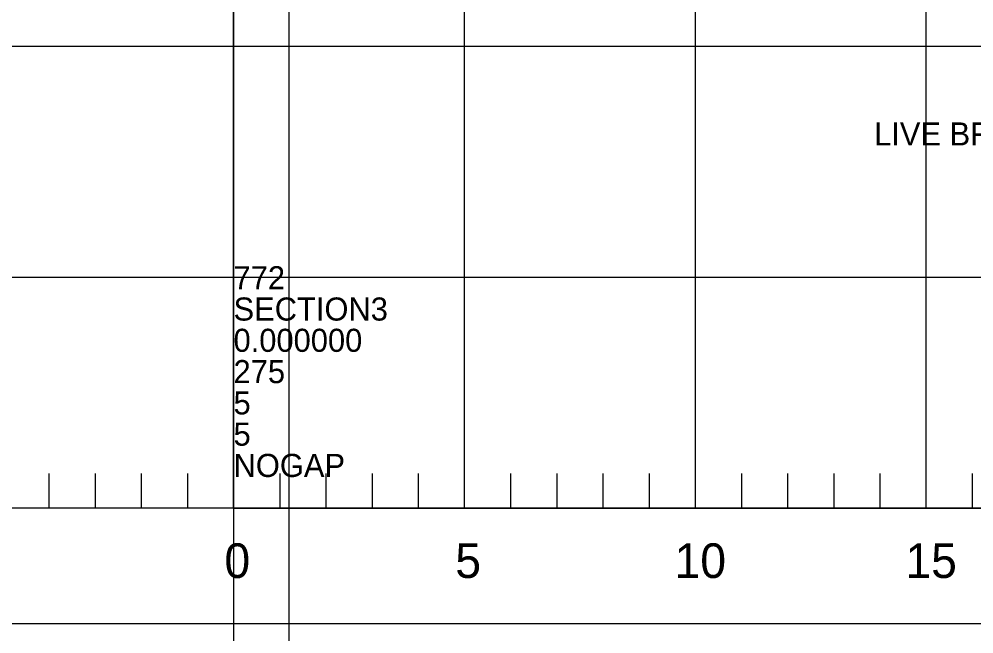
# Model space of a CAD drawing. Extents: x 1578769 to 1579225, y 724002 to 724828.
# Drawn here: x 1578835.39 to 1578856.07, y 724384.43 to 724397.74 of the extents above; entities that cross this region are included whole.
import ezdxf

# ---------------------------------------------------------------- set-up
doc = ezdxf.new("R2010")
doc.units = 0
for name, color, linetype in [('1', 7, 'Continuous'), ('Default', 7, 'Continuous'), ('Old_Level_1', 7, 'Continuous'), ('Old_Level_41', 7, 'Continuous'), ('Old_Level_42', 7, 'Continuous')]:
    doc.layers.add(name, color=color, linetype=linetype)

msp = doc.modelspace()

# ---------------------------------------------------------------- linework, layer by layer
at = {"layer": 'Default'}
for p, q in [((1578840.032, 724387.146), (1578840.032, 724637.146)), ((1578841.23, 724437.474), (1578841.23, 724187.474)), ((1578840.032, 724387.146), (1579140.032, 724387.146)), ((1578840.032, 724387.146), (1578840.032, 724137.146))]:
    msp.add_line(p, q, dxfattribs=at)
at = {"layer": 'Old_Level_1'}
msp.add_lwpolyline([(1578815.032, 724419.646), (1578942.532, 724419.646), (1578942.532, 724384.646), (1578815.032, 724384.646)], close=True, dxfattribs=at)
msp.add_lwpolyline([(1578820.032, 724417.146), (1578940.032, 724417.146), (1578940.032, 724387.146), (1578820.032, 724387.146)], dxfattribs=at)
at = {"layer": 'Old_Level_41'}
for p, q in [((1578840.032, 724417.146), (1578840.032, 724387.146)), ((1578845.032, 724387.146), (1578845.032, 724417.146)), ((1578850.032, 724417.146), (1578850.032, 724387.146)), ((1578855.032, 724387.146), (1578855.032, 724417.146))]:
    msp.add_line(p, q, dxfattribs=at)
for points in [[(1578940.032, 724397.146), (1578820.032, 724397.146)], [(1578820.032, 724392.146), (1578940.032, 724392.146)]]:
    msp.add_lwpolyline(points, dxfattribs=at)
at = {"layer": 'Old_Level_42'}
for p, q in [((1578836.032, 724387.896), (1578836.032, 724387.146)), ((1578837.032, 724387.896), (1578837.032, 724387.146)), ((1578838.032, 724387.896), (1578838.032, 724387.146)), ((1578839.032, 724387.896), (1578839.032, 724387.146)), ((1578841.032, 724387.896), (1578841.032, 724387.146)), ((1578842.032, 724387.896), (1578842.032, 724387.146)), ((1578843.032, 724387.896), (1578843.032, 724387.146)), ((1578844.032, 724387.896), (1578844.032, 724387.146)), ((1578846.032, 724387.896), (1578846.032, 724387.146)), ((1578847.032, 724387.896), (1578847.032, 724387.146)), ((1578848.032, 724387.896), (1578848.032, 724387.146)), ((1578849.032, 724387.896), (1578849.032, 724387.146)), ((1578851.032, 724387.896), (1578851.032, 724387.146)), ((1578852.032, 724387.896), (1578852.032, 724387.146)), ((1578853.032, 724387.896), (1578853.032, 724387.146)), ((1578854.032, 724387.896), (1578854.032, 724387.146)), ((1578856.032, 724387.896), (1578856.032, 724387.146))]:
    msp.add_line(p, q, dxfattribs=at)

# ---------------------------------------------------------------- texts
at = {"layer": '1'}
for s, height, p in [('LIVE BRUSH FACINE', 0.5, (1578853.906, 724395.001)), ('0', 0.75, (1578839.835, 724385.636)), ('5', 0.75, (1578844.835, 724385.636)), ('10', 0.75, (1578849.584, 724385.636)), ('15', 0.75, (1578854.584, 724385.636))]:
    msp.add_text(s, height=height, dxfattribs=at).set_placement(p)
at = {"layer": 'Default'}
for s, p in [('772', (1578840.032, 724391.886)), ('SECTION3', (1578840.032, 724391.209)), ('0.000000', (1578840.032, 724390.532)), ('275', (1578840.032, 724389.854)), ('5', (1578840.032, 724389.177)), ('5', (1578840.032, 724388.5)), ('NOGAP', (1578840.032, 724387.823))]:
    msp.add_text(s, height=0.5, dxfattribs=at).set_placement(p)

doc.saveas('drawing.dxf')
